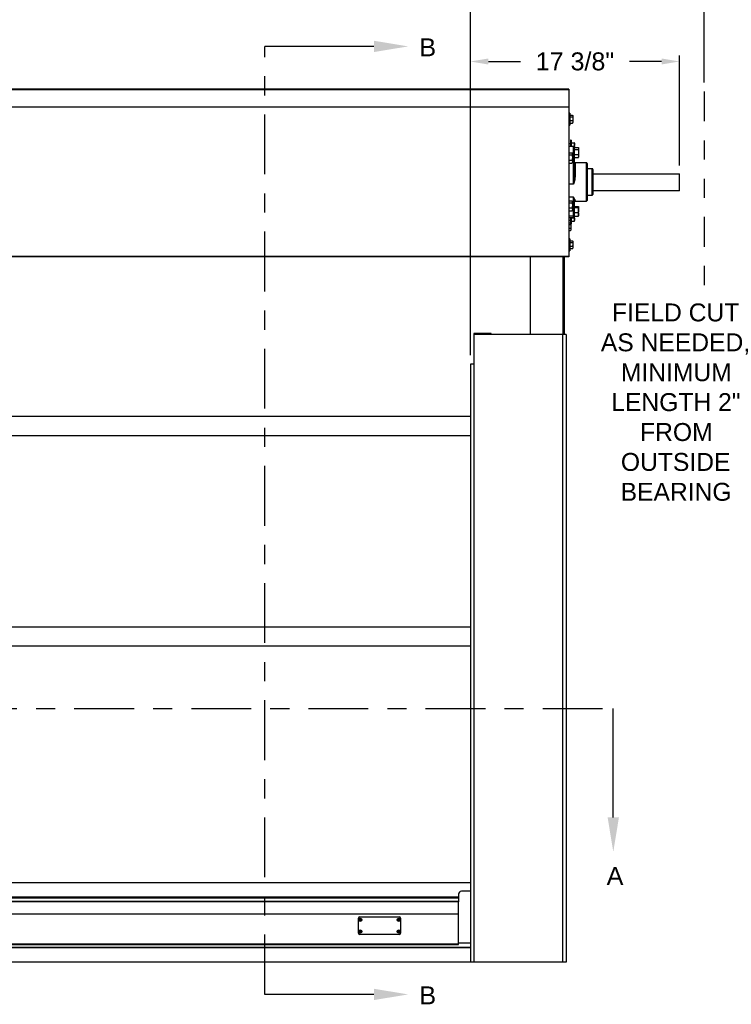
# Model space of a CAD drawing. Header units: inches. Extents: x 170 to 312, y 215 to 248.
# Tile 439 of 557: x 254.07 to 257.79, y 239.88 to 245.03. Entities that reach past the tile are written whole.
import ezdxf
from ezdxf import colors
from ezdxf.entities.mleader import LeaderData, LeaderLine
from ezdxf.math import Vec2, Vec3

# ---------------------------------------------------------------- set-up
doc = ezdxf.new("R2010")
doc.units = ezdxf.units.IN
doc.header["$LTSCALE"] = 0.25
doc.header["$MEASUREMENT"] = 0
doc.linetypes.add('CENTER', pattern=[2, 1.25, -0.25, 0.25, -0.25])
doc.linetypes.add('PHANTOM2', pattern=[1.25, 0.625, -0.125, 0.125, -0.125, 0.125, -0.125])
for name, color, linetype in [('ANNOTATIONS', 1, 'Continuous'), ('HIDDEN', 6, 'PHANTOM2'), ('SECTION CUTS', 6, 'CENTER'), ('STANDARD MOTOR LH', 7, 'Continuous')]:
    doc.layers.add(name, color=color, linetype=linetype)
doc.styles.add('ARIAL', font='arial.ttf', dxfattribs={"height": 0.09375})
doc.styles.get("Standard").update_dxf_attribs({"font": 'romans.shx'})
doc.dimstyles.new('STANDARD$0', dxfattribs={"dimtxt": 0.09375, "dimasz": 0.09375, "dimexe": 0.03125, "dimexo": 0.046875, "dimgap": 0.09, "dimtad": 0, "dimtih": 1, "dimtoh": 1, "dimdec": 4, "dimzin": 0, "dimdsep": 46, "dimtxsty": 'ARIAL', "dimcen": 0.09, "dimadec": 0, "dimazin": 0, "dimtfac": 1, "dimtdec": 4, "dimtofl": 0, "dimtmove": 0, "dimatfit": 1, "dimfxl": 1, "dimtolj": 1, "dimtzin": 0, "dimarcsym": 0})

# ---------------------------------------------------------------- blocks, each defined once
blk = doc.blocks.new('*D87')
at = {"layer": 'ANNOTATIONS', "color": 0, "lineweight": -2, "transparency": 16777216}
for p, q in [((256.4284, 243.2753), (256.4284, 244.8425)), ((256.5222, 244.8112), (256.6901, 244.8112)), ((257.4283, 244.8112), (257.2604, 244.8112)), ((257.5221, 244.2683), (257.5221, 244.8425))]:
    blk.add_line(p, q, dxfattribs=at)
at = {"layer": 'ANNOTATIONS', "color": 0, "transparency": 16777216}
for points in [[(256.5222, 244.8268), (256.5222, 244.7956), (256.4284, 244.8112)], [(257.4283, 244.8268), (257.4283, 244.7956), (257.5221, 244.8112)]]:
    blk.add_solid(points, dxfattribs=at)
at = {"layer": 'defpoints', "color": 0, "transparency": 16777216}
for p in [(256.4284, 244.8112), (257.5221, 244.2214), (256.4284, 243.2284)]:
    blk.add_point(p, dxfattribs=at)
at = {"layer": 'ANNOTATIONS', "color": 0, "transparency": 16777216, "insert": (256.9753, 244.8112), "char_height": 0.09375, "attachment_point": 5, "style": 'ARIAL'}
blk.add_mtext('\\A1;17 3/8"', dxfattribs=at)
blk = doc.blocks.new('*D93')
at = {"layer": 'ANNOTATIONS', "color": 0, "lineweight": -2, "transparency": 16777216}
for p, q in [((256.4284, 243.2753), (256.4284, 245.2762)), ((257.6518, 244.7016), (257.6518, 245.2762)), ((256.5222, 245.2449), (256.859, 245.2449)), ((257.5581, 245.2449), (257.2212, 245.2449))]:
    blk.add_line(p, q, dxfattribs=at)
at = {"layer": 'ANNOTATIONS', "color": 0, "transparency": 16777216}
for points in [[(256.5222, 245.2605), (256.5222, 245.2293), (256.4284, 245.2449)], [(257.5581, 245.2605), (257.5581, 245.2293), (257.6518, 245.2449)]]:
    blk.add_solid(points, dxfattribs=at)
at = {"layer": 'defpoints', "color": 0, "transparency": 16777216}
for p in [(257.6518, 245.2449), (257.6518, 244.6547), (256.4284, 243.2284)]:
    blk.add_point(p, dxfattribs=at)
at = {"layer": 'ANNOTATIONS', "color": 0, "transparency": 16777216, "insert": (257.0401, 245.2449), "char_height": 0.09375, "attachment_point": 5, "style": 'ARIAL'}
blk.add_mtext('\\A1;20"', dxfattribs=at)

msp = doc.modelspace()

# ---------------------------------------------------------------- linework, layer by layer
at = {"layer": 'HIDDEN'}
msp.add_line((257.65182, 244.65469), (257.65182, 243.624), dxfattribs=at)
at = {"layer": 'SECTION CUTS'}
for p, q in [((255.35382, 239.93426), (255.35382, 244.89012)), ((250.68166, 241.42911), (257.17565, 241.42911))]:
    msp.add_line(p, q, dxfattribs=at)
at = {"layer": 'STANDARD MOTOR LH'}
for p, q in [((256.94369, 244.66592), (250.93588, 244.66592)), ((250.93588, 244.66433), (256.94369, 244.66433)), ((256.94369, 244.66592), (256.94369, 243.78945)), ((256.94369, 244.57217), (250.92026, 244.57217)), ((250.93588, 244.57365), (256.94369, 244.57365)), ((256.94763, 244.54092), (256.94369, 244.54092)), ((256.94763, 244.54092), (256.94763, 244.47842)), ((256.94763, 244.52978), (256.96281, 244.52978)), ((256.94763, 244.52203), (256.96281, 244.52203)), ((256.94763, 244.50193), (256.96281, 244.50193)), ((256.96281, 244.48957), (256.96338, 244.49071)), ((256.96438, 244.52724), (256.96355, 244.52868)), ((256.96355, 244.49067), (256.96438, 244.49211)), ((256.96438, 244.52724), (256.96438, 244.49211)), ((256.94369, 244.47842), (256.94763, 244.47842)), ((256.94763, 244.48957), (256.96281, 244.48957)), ((256.95619, 244.4003), (256.95225, 244.4003)), ((256.95225, 244.4003), (256.95225, 244.36672)), ((256.95619, 244.4003), (256.95619, 244.36672)), ((256.95225, 244.38077), (256.94369, 244.38077)), ((256.96804, 244.36672), (256.94369, 244.36672)), ((256.95619, 244.38661), (256.97137, 244.38661)), ((256.95619, 244.36905), (256.97137, 244.36905)), ((256.96804, 244.16917), (256.96804, 244.36672)), ((256.97179, 244.36297), (256.97179, 244.20815)), ((256.97179, 244.3623), (256.99244, 244.3623)), ((256.97179, 244.35197), (256.99244, 244.35197)), ((256.97294, 244.3623), (256.97294, 244.38661)), ((256.99454, 244.35891), (256.99343, 244.36083)), ((256.99454, 244.35891), (256.99454, 244.31203)), ((256.94369, 244.33338), (256.95963, 244.33338)), ((256.94369, 244.32304), (256.95963, 244.32304)), ((256.94369, 244.29621), (256.95963, 244.29621)), ((256.96172, 244.32999), (256.96061, 244.33191)), ((256.96804, 244.33162), (256.96078, 244.33162)), ((256.96172, 244.32999), (256.96172, 244.28311)), ((256.97179, 244.32514), (256.99244, 244.32514)), ((256.97179, 244.30864), (256.99244, 244.30864)), ((256.99244, 244.30864), (256.9932, 244.31015)), ((256.99343, 244.31011), (256.99454, 244.31203)), ((256.94369, 244.27972), (256.95963, 244.27972)), ((256.95963, 244.27972), (256.96039, 244.28123)), ((256.96061, 244.28119), (256.96172, 244.28311)), ((257.03475, 244.28202), (256.97554, 244.28202)), ((256.97554, 244.28202), (256.97554, 244.2072)), ((257.03475, 244.08108), (257.03475, 244.28202)), ((257.0385, 244.27827), (257.0385, 244.08483)), ((257.06569, 244.25077), (257.0385, 244.25077)), ((257.06569, 244.11233), (257.06569, 244.25077)), ((257.06944, 244.24702), (257.06944, 244.11608)), ((257.06944, 244.22342), (257.52011, 244.22342)), ((257.52011, 244.22342), (257.52011, 244.13467)), ((257.52206, 244.22145), (257.52011, 244.22342)), ((257.52206, 244.13663), (257.52206, 244.22145)), ((256.96804, 244.16917), (256.94369, 244.16917)), ((257.52011, 244.13467), (257.06944, 244.13467)), ((257.52206, 244.13663), (257.52011, 244.13467)), ((256.96804, 244.1014), (256.94369, 244.1014)), ((256.94369, 244.08338), (256.95963, 244.08338)), ((256.96172, 244.07999), (256.96061, 244.08191)), ((256.96172, 244.07999), (256.96172, 244.03311)), ((256.96804, 243.99638), (256.96804, 244.1014)), ((256.97179, 244.08098), (256.97179, 244.00013)), ((256.97554, 244.0846), (256.97554, 244.08108)), ((256.97554, 244.08108), (257.03475, 244.08108)), ((257.0385, 244.11233), (257.06569, 244.11233)), ((256.94369, 244.07304), (256.95963, 244.07304)), ((256.94369, 244.04622), (256.95963, 244.04622)), ((256.94369, 244.02972), (256.95963, 244.02972)), ((256.95963, 244.02972), (256.96039, 244.03123)), ((256.96061, 244.03119), (256.96172, 244.03311)), ((256.97179, 244.05316), (256.99244, 244.05316)), ((256.97179, 244.04815), (256.99244, 244.04815)), ((256.99454, 244.05106), (256.99427, 244.05153)), ((256.99454, 244.00419), (256.99454, 244.05106)), ((256.96804, 244.0027), (256.94369, 244.0027)), ((256.94369, 243.99638), (256.96804, 243.99638)), ((256.94369, 243.98233), (256.95225, 243.98233)), ((256.95225, 243.99638), (256.95225, 243.96661)), ((256.95619, 243.99638), (256.95619, 243.9628)), ((256.95619, 243.99405), (256.97137, 243.99405)), ((256.95619, 243.97649), (256.97137, 243.97649)), ((256.97291, 244.00209), (256.97137, 243.99405)), ((256.97179, 244.02262), (256.99244, 244.02262)), ((256.97179, 244.00209), (256.99244, 244.00209)), ((256.97294, 243.97649), (256.97294, 244.00209)), ((256.99427, 244.00372), (256.99454, 244.00419)), ((256.94369, 243.96728), (256.95184, 243.96728)), ((256.94369, 243.95953), (256.95184, 243.95953)), ((256.94369, 243.93943), (256.95184, 243.93943)), ((256.94369, 243.92707), (256.95184, 243.92707)), ((256.95184, 243.92707), (256.95241, 243.92821)), ((256.95341, 243.96474), (256.95258, 243.96618)), ((256.95258, 243.92817), (256.95341, 243.92961)), ((256.95341, 243.96474), (256.95341, 243.92961)), ((256.95341, 243.9628), (256.95619, 243.9628)), ((256.94763, 243.88467), (256.94369, 243.88467)), ((256.94763, 243.88467), (256.94763, 243.82217)), ((256.94763, 243.87353), (256.96281, 243.87353)), ((256.96438, 243.87099), (256.96355, 243.87243)), ((256.94369, 243.82217), (256.94763, 243.82217)), ((256.94763, 243.86578), (256.96281, 243.86578)), ((256.94763, 243.84568), (256.96281, 243.84568)), ((256.94763, 243.83332), (256.96281, 243.83332)), ((256.96281, 243.83332), (256.96338, 243.83446)), ((256.96355, 243.83442), (256.96438, 243.83586)), ((256.96438, 243.87099), (256.96438, 243.83586)), ((256.94369, 243.79092), (250.92026, 243.79092)), ((256.94369, 243.78945), (250.93588, 243.78945)), ((256.74094, 243.78945), (256.74094, 243.38467)), ((256.91357, 243.38467), (256.91357, 243.78945)), ((256.921, 243.38467), (256.921, 243.78945)), ((256.44632, 243.38864), (256.44632, 240.10342)), ((256.53782, 243.38864), (256.44632, 243.38864)), ((256.53782, 243.38527), (256.44632, 243.38527)), ((256.92844, 243.38467), (256.44632, 243.38467)), ((256.53782, 243.38467), (256.53782, 243.38864)), ((256.91057, 243.38467), (256.91057, 240.10342)), ((256.92844, 243.38467), (256.92844, 240.10342)), ((256.42844, 243.22842), (256.42844, 240.10342)), ((256.44632, 243.22842), (256.42844, 243.22842)), ((251.42844, 242.95653), (256.42844, 242.95647)), ((251.42844, 242.85653), (256.42844, 242.85653)), ((251.42844, 241.85656), (256.42844, 241.8565)), ((251.42844, 241.75656), (256.42844, 241.75656)), ((256.42844, 240.51834), (251.42844, 240.51834)), ((256.36594, 240.44239), (251.49094, 240.44239)), ((256.36594, 240.44177), (251.49094, 240.44177)), ((256.36594, 240.43784), (251.49094, 240.43784)), ((256.36594, 240.4581), (256.36594, 240.41844)), ((256.42844, 240.47373), (256.38157, 240.47373)), ((256.36594, 240.42029), (251.49094, 240.42029)), ((251.49094, 240.41999), (256.36594, 240.41999)), ((256.36594, 240.19529), (256.36594, 240.4183)), ((251.49094, 240.35537), (256.36594, 240.35537)), ((255.84355, 240.25376), (255.84355, 240.33354)), ((255.84735, 240.32321), (255.85141, 240.32435)), ((255.84817, 240.32123), (255.85185, 240.32329)), ((255.84935, 240.32804), (255.85141, 240.32435)), ((255.8498, 240.33979), (256.0558, 240.33979)), ((255.85141, 240.32435), (255.85066, 240.32466)), ((255.85133, 240.32885), (255.85248, 240.3248)), ((255.85141, 240.32435), (255.85248, 240.3248)), ((255.85141, 240.32435), (255.85185, 240.32329)), ((255.85154, 240.32254), (255.85185, 240.32329)), ((255.85292, 240.32373), (255.85185, 240.32329)), ((255.85299, 240.31923), (255.85185, 240.32329)), ((255.85616, 240.32685), (255.85248, 240.3248)), ((255.85278, 240.32554), (255.85248, 240.3248)), ((255.85292, 240.32373), (255.85248, 240.3248)), ((255.85698, 240.32487), (255.85292, 240.32373)), ((255.85292, 240.32373), (255.85366, 240.32342)), ((255.85497, 240.32004), (255.85292, 240.32373)), ((256.04863, 240.32321), (256.05269, 240.32435)), ((256.04945, 240.32123), (256.05313, 240.32329)), ((256.05063, 240.32804), (256.05269, 240.32435)), ((256.05269, 240.32435), (256.05194, 240.32466)), ((256.05261, 240.32885), (256.05376, 240.3248)), ((256.05269, 240.32435), (256.05376, 240.3248)), ((256.05269, 240.32435), (256.05313, 240.32329)), ((256.05282, 240.32254), (256.05313, 240.32329)), ((256.0542, 240.32373), (256.05313, 240.32329)), ((256.05427, 240.31923), (256.05313, 240.32329)), ((256.05744, 240.32685), (256.05376, 240.3248)), ((256.05406, 240.32554), (256.05376, 240.3248)), ((256.0542, 240.32373), (256.05376, 240.3248)), ((256.05826, 240.32487), (256.0542, 240.32373)), ((256.0542, 240.32373), (256.05494, 240.32342)), ((256.05625, 240.32004), (256.0542, 240.32373)), ((256.06205, 240.33354), (256.06205, 240.25376)), ((255.84735, 240.26243), (255.85141, 240.26358)), ((255.84817, 240.26045), (255.85185, 240.26251)), ((255.84935, 240.26726), (255.85141, 240.26358)), ((256.0558, 240.24751), (255.8498, 240.24751)), ((255.85141, 240.26358), (255.85066, 240.26388)), ((255.85133, 240.26808), (255.85248, 240.26402)), ((255.85141, 240.26358), (255.85248, 240.26402)), ((255.85141, 240.26358), (255.85185, 240.26251)), ((255.85154, 240.26176), (255.85185, 240.26251)), ((255.85292, 240.26295), (255.85185, 240.26251)), ((255.85299, 240.25845), (255.85185, 240.26251)), ((255.85616, 240.26607), (255.85248, 240.26402)), ((255.85278, 240.26476), (255.85248, 240.26402)), ((255.85292, 240.26295), (255.85248, 240.26402)), ((255.85698, 240.26409), (255.85292, 240.26295)), ((255.85497, 240.25927), (255.85292, 240.26295)), ((255.85292, 240.26295), (255.85366, 240.26264)), ((256.04863, 240.26243), (256.05269, 240.26358)), ((256.04945, 240.26045), (256.05313, 240.26251)), ((256.05063, 240.26726), (256.05269, 240.26358)), ((256.05269, 240.26358), (256.05194, 240.26388)), ((256.05261, 240.26808), (256.05376, 240.26402)), ((256.05269, 240.26358), (256.05376, 240.26402)), ((256.05269, 240.26358), (256.05313, 240.26251)), ((256.05282, 240.26176), (256.05313, 240.26251)), ((256.0542, 240.26295), (256.05313, 240.26251)), ((256.05427, 240.25845), (256.05313, 240.26251)), ((256.05744, 240.26607), (256.05376, 240.26402)), ((256.05406, 240.26476), (256.05376, 240.26402)), ((256.0542, 240.26295), (256.05376, 240.26402)), ((256.05826, 240.26409), (256.0542, 240.26295)), ((256.0542, 240.26295), (256.05494, 240.26264)), ((256.05625, 240.25927), (256.0542, 240.26295)), ((251.42844, 240.18179), (256.42844, 240.18179)), ((251.42844, 240.17999), (256.42844, 240.17999)), ((251.42844, 240.17937), (256.42844, 240.17937)), ((251.49094, 240.19842), (256.36594, 240.19842)), ((251.49094, 240.19529), (256.36594, 240.19529)), ((256.42844, 240.20281), (256.36594, 240.20281)), ((256.92844, 240.10342), (251.42844, 240.10342))]:
    msp.add_line(p, q, dxfattribs=at)
for centre, radius in [((255.85216, 240.32404), 0.00844), ((255.85216, 240.32404), 0.00805), ((256.05344, 240.32404), 0.00844), ((256.05344, 240.32404), 0.00805), ((255.85216, 240.26326), 0.00844), ((255.85216, 240.26326), 0.00805), ((256.05344, 240.26326), 0.00844), ((256.05344, 240.26326), 0.00805)]:
    msp.add_circle(centre, radius, dxfattribs=at)
for centre, radius, start, end in [((256.96804, 244.36297), 0.00375, 0, 90), ((256.96896, 244.33956), 0.00799, 263.35986, 290.69597), ((256.97554, 244.28577), 0.00375, 180, 270), ((257.03475, 244.27827), 0.00375, 0, 90), ((257.06569, 244.24702), 0.00375, 0, 90), ((256.97466, 244.21159), 0.00448, 230.09802, 281.25654), ((256.97547, 244.08091), 0.00369, 89.01736, 178.93919), ((256.97554, 244.07733), 0.00375, 90, 180), ((257.03475, 244.08483), 0.00375, 270, 0), ((257.06569, 244.11608), 0.00375, 270, 0), ((256.96838, 244.00611), 0.00344, 264.30162, 352.86918), ((256.96804, 244.00013), 0.00375, 270, 0), ((256.94054, 243.91202), 0.00391, 0, 36.09902), ((256.38157, 240.4581), 0.01562, 90, 180), ((255.8498, 240.33354), 0.00625, 90, 180), ((255.90262, 240.20163), 0.13356, 112.89319, 114.44637), ((255.8667, 240.33004), 0.02052, 199.44524, 205.42354), ((255.80163, 240.44604), 0.1332, 290.44856, 292.00631), ((255.85818, 240.30949), 0.02053, 109.47192, 115.4439), ((255.97289, 240.37407), 0.13184, 200.43712, 202.01053), ((255.73187, 240.27451), 0.13125, 22.88182, 24.46252), ((255.97435, 240.37436), 0.13329, 202.87512, 204.43148), ((255.90371, 240.19947), 0.13597, 110.47137, 111.99695), ((255.80125, 240.44749), 0.13469, 292.8997, 294.43986), ((255.72768, 240.27255), 0.13586, 20.4604, 21.98725), ((255.83774, 240.31807), 0.02041, 19.45715, 25.4697), ((256.1039, 240.20163), 0.13356, 112.89319, 114.44637), ((256.06798, 240.33004), 0.02052, 199.44524, 205.42354), ((256.00291, 240.44604), 0.1332, 290.44856, 292.00631), ((256.05946, 240.30949), 0.02053, 109.47192, 115.4439), ((256.17417, 240.37407), 0.13184, 200.43712, 202.01053), ((255.93315, 240.27451), 0.13125, 22.88182, 24.46252), ((256.17563, 240.37436), 0.13329, 202.87512, 204.43148), ((256.10499, 240.19947), 0.13597, 110.47137, 111.99695), ((256.00348, 240.44532), 0.13231, 292.8859, 294.45366), ((255.92896, 240.27255), 0.13586, 20.4604, 21.98725), ((256.0558, 240.33354), 0.00625, 0, 90), ((256.03902, 240.31807), 0.02041, 19.45715, 25.4697), ((255.84613, 240.33864), 0.02059, 289.47383, 295.4325), ((256.04741, 240.33864), 0.02059, 289.47383, 295.4325), ((255.8498, 240.25376), 0.00625, 180, 270), ((255.90191, 240.14245), 0.1318, 112.87864, 114.45242), ((255.86668, 240.26925), 0.0205, 199.43955, 205.42323), ((255.80163, 240.38526), 0.1332, 290.44856, 292.00631), ((255.85818, 240.24872), 0.02053, 109.47192, 115.4439), ((255.97279, 240.31325), 0.13172, 200.43468, 202.00961), ((255.73141, 240.21353), 0.13174, 22.88478, 24.45956), ((255.97406, 240.31345), 0.13297, 202.87518, 204.43514), ((255.90371, 240.13869), 0.13597, 110.47137, 111.99695), ((255.84618, 240.27775), 0.02047, 289.44856, 295.44326), ((255.80075, 240.38785), 0.13593, 292.90674, 294.43283), ((255.72808, 240.21193), 0.13544, 20.45802, 21.98963), ((255.83772, 240.25729), 0.02042, 19.45665, 25.46419), ((256.10319, 240.14245), 0.1318, 112.87864, 114.45242), ((256.06796, 240.26925), 0.0205, 199.43955, 205.42323), ((256.00291, 240.38526), 0.1332, 290.44856, 292.00631), ((256.05946, 240.24872), 0.02053, 109.47192, 115.4439), ((256.17407, 240.31325), 0.13172, 200.43468, 202.00961), ((255.93269, 240.21353), 0.13174, 22.88478, 24.45956), ((256.17534, 240.31345), 0.13297, 202.87518, 204.43514), ((256.10499, 240.13869), 0.13597, 110.47137, 111.99695), ((256.04746, 240.27775), 0.02047, 289.44856, 295.44326), ((256.00299, 240.38568), 0.13356, 292.89319, 294.44637), ((255.92936, 240.21193), 0.13544, 20.45802, 21.98963), ((256.0558, 240.25376), 0.00625, 270, 0), ((256.039, 240.25729), 0.02042, 19.45665, 25.46419)]:
    msp.add_arc(centre, radius, start, end, dxfattribs=at)
for points, knots in [([(256.96281, 244.52978), (256.96301, 244.5295), (256.96394, 244.52824), (256.96418, 244.52693), (256.96438, 244.52591)], [0, 0, 0, 0, 0.2169922, 1, 1, 1, 1]), ([(256.96438, 244.52591), (256.96436, 244.5256), (256.96429, 244.52429), (256.96345, 244.52301), (256.96281, 244.52203)], [0, 0, 0, 0, 0.2366668, 1, 1, 1, 1]), ([(256.96281, 244.52203), (256.96325, 244.5204), (256.96413, 244.51711), (256.9643, 244.5137), (256.96438, 244.51198)], [0, 0, 0, 0, 0.4954815, 1, 1, 1, 1]), ([(256.96438, 244.51198), (256.96438, 244.51174), (256.96436, 244.50835), (256.96356, 244.50502), (256.96281, 244.50193)], [0, 0, 0, 0, 0.0701918, 1, 1, 1, 1]), ([(256.96281, 244.50193), (256.96325, 244.50093), (256.96413, 244.4989), (256.9643, 244.49681), (256.96438, 244.49575)], [0, 0, 0, 0, 0.4954173, 1, 1, 1, 1]), ([(256.96438, 244.49575), (256.96438, 244.4956), (256.96436, 244.49352), (256.96356, 244.49147), (256.96281, 244.48957)], [0, 0, 0, 0, 0.0702066, 1, 1, 1, 1]), ([(256.97137, 244.38661), (256.97181, 244.38519), (256.9727, 244.38231), (256.97286, 244.37933), (256.97294, 244.37783)], [0, 0, 0, 0, 0.4954474, 1, 1, 1, 1]), ([(256.97294, 244.38661), (256.97292, 244.38661), (256.97285, 244.38661), (256.97201, 244.38661), (256.97137, 244.38661)], [0, 0, 0, 0, 0.2365711, 1, 1, 1, 1]), ([(256.97294, 244.37783), (256.97294, 244.37762), (256.97291, 244.37466), (256.97212, 244.37175), (256.97137, 244.36905)], [0, 0, 0, 0, 0.070251, 1, 1, 1, 1]), ([(256.97137, 244.36905), (256.97183, 244.36763), (256.97254, 244.36541), (256.97269, 244.36312), (256.97275, 244.3623)], [0, 0, 0, 0, 0.6425392, 1, 1, 1, 1]), ([(256.99244, 244.3623), (256.99273, 244.36191), (256.99396, 244.36023), (256.99428, 244.35848), (256.99454, 244.35713)], [0, 0, 0, 0, 0.2293944, 1, 1, 1, 1]), ([(256.99454, 244.35713), (256.99451, 244.3567), (256.9944, 244.35495), (256.99329, 244.35325), (256.99244, 244.35197)], [0, 0, 0, 0, 0.246312, 1, 1, 1, 1]), ([(256.99244, 244.35197), (256.99303, 244.34979), (256.99421, 244.34539), (256.99443, 244.34085), (256.99454, 244.33855)], [0, 0, 0, 0, 0.4954679, 1, 1, 1, 1]), ([(256.99454, 244.33855), (256.99453, 244.33823), (256.99451, 244.33583), (256.99406, 244.33129), (256.99299, 244.3272), (256.99244, 244.32514)], [0, 0, 0, 0, 0.0700944, 0.5307778, 1, 1, 1, 1]), ([(256.95963, 244.33338), (256.95991, 244.33299), (256.96114, 244.33131), (256.96147, 244.32956), (256.96172, 244.32821)], [0, 0, 0, 0, 0.2294135, 1, 1, 1, 1]), ([(256.96172, 244.32821), (256.9617, 244.32778), (256.96159, 244.32603), (256.96047, 244.32433), (256.95963, 244.32304)], [0, 0, 0, 0, 0.2463282, 1, 1, 1, 1]), ([(256.95963, 244.32304), (256.96022, 244.32087), (256.9614, 244.31647), (256.96161, 244.31192), (256.96172, 244.30963)], [0, 0, 0, 0, 0.4954679, 1, 1, 1, 1]), ([(256.96172, 244.30963), (256.96172, 244.30931), (256.9617, 244.3069), (256.96125, 244.30236), (256.96017, 244.29828), (256.95963, 244.29621)], [0, 0, 0, 0, 0.0700803, 0.5307866, 1, 1, 1, 1]), ([(256.95963, 244.29621), (256.96022, 244.29488), (256.9614, 244.29217), (256.96161, 244.28938), (256.96172, 244.28797)], [0, 0, 0, 0, 0.49542746, 1, 1, 1, 1]), ([(256.96172, 244.28797), (256.96172, 244.28777), (256.9617, 244.28629), (256.96125, 244.2835), (256.96017, 244.28099), (256.95963, 244.27972)], [0, 0, 0, 0, 0.0700864, 0.530785, 1, 1, 1, 1]), ([(256.99244, 244.32514), (256.99303, 244.3238), (256.99421, 244.32109), (256.99443, 244.3183), (256.99454, 244.31689)], [0, 0, 0, 0, 0.49544027, 1, 1, 1, 1]), ([(256.99454, 244.31689), (256.99453, 244.31669), (256.99451, 244.31521), (256.99406, 244.31242), (256.99299, 244.30991), (256.99244, 244.30864)], [0, 0, 0, 0, 0.0700865, 0.5307593, 1, 1, 1, 1]), ([(256.96804, 244.16917), (256.96804, 244.1692), (256.96878, 244.1744), (256.97011, 244.18487), (256.97155, 244.19787), (256.97173, 244.20566), (256.97179, 244.20815)], [0, 0, 0, 0, 0.0025829, 0.40435, 0.8088289, 1, 1, 1, 1]), ([(256.97554, 244.2072), (256.97543, 244.20478), (256.97522, 244.19992), (256.97372, 244.19113), (256.9713, 244.18086), (256.96915, 244.17309), (256.96804, 244.1692), (256.96804, 244.16917)], [0, 0, 0, 0, 0.1900001, 0.3829983, 0.6879071, 0.9974597, 1, 1, 1, 1]), ([(256.95963, 244.08338), (256.95991, 244.08299), (256.96114, 244.08131), (256.96147, 244.07956), (256.96172, 244.07821)], [0, 0, 0, 0, 0.2294173, 1, 1, 1, 1]), ([(256.96172, 244.07821), (256.9617, 244.07778), (256.96159, 244.07603), (256.96047, 244.07433), (256.95963, 244.07304)], [0, 0, 0, 0, 0.2463243, 1, 1, 1, 1]), ([(256.96804, 244.1014), (256.96804, 244.10138), (256.96913, 244.09903), (256.97128, 244.09472), (256.9737, 244.09006), (256.97522, 244.08673), (256.97543, 244.08531), (256.97554, 244.0846)], [0, 0, 0, 0, 0.0025428, 0.3076663, 0.6170143, 0.8072677, 1, 1, 1, 1]), ([(256.97179, 244.08098), (256.97173, 244.0821), (256.97155, 244.08555), (256.97012, 244.0922), (256.96878, 244.09817), (256.96804, 244.10138), (256.96804, 244.1014)], [0, 0, 0, 0, 0.1911578, 0.592692, 0.9974166, 1, 1, 1, 1]), ([(256.95963, 244.07304), (256.96022, 244.07087), (256.9614, 244.06647), (256.96161, 244.06192), (256.96172, 244.05963)], [0, 0, 0, 0, 0.49544708, 1, 1, 1, 1]), ([(256.96172, 244.05963), (256.96172, 244.05931), (256.9617, 244.0569), (256.96125, 244.05236), (256.96017, 244.04828), (256.95963, 244.04622)], [0, 0, 0, 0, 0.0700803, 0.5307866, 1, 1, 1, 1]), ([(256.95963, 244.04622), (256.96022, 244.04488), (256.9614, 244.04217), (256.96161, 244.03938), (256.96172, 244.03797)], [0, 0, 0, 0, 0.4954146, 1, 1, 1, 1]), ([(256.96172, 244.03797), (256.96172, 244.03777), (256.9617, 244.03629), (256.96125, 244.0335), (256.96017, 244.03099), (256.95963, 244.02972)], [0, 0, 0, 0, 0.0700604, 0.5307593, 1, 1, 1, 1]), ([(256.99244, 244.05316), (256.99303, 244.05276), (256.99421, 244.05194), (256.99443, 244.05109), (256.99454, 244.05066)], [0, 0, 0, 0, 0.4954275, 1, 1, 1, 1]), ([(256.99454, 244.05066), (256.99453, 244.0506), (256.99451, 244.05015), (256.99406, 244.0493), (256.99299, 244.04854), (256.99244, 244.04815)], [0, 0, 0, 0, 0.0700947, 0.5307588, 1, 1, 1, 1]), ([(256.99244, 244.04815), (256.99273, 244.0472), (256.99396, 244.04304), (256.99428, 244.03872), (256.99454, 244.03538)], [0, 0, 0, 0, 0.2293668, 1, 1, 1, 1]), ([(256.99454, 244.03538), (256.99451, 244.03432), (256.9944, 244.03), (256.99329, 244.02579), (256.99244, 244.02262)], [0, 0, 0, 0, 0.246309, 1, 1, 1, 1]), ([(256.97137, 243.99405), (256.97181, 243.99262), (256.9727, 243.98974), (256.97286, 243.98677), (256.97294, 243.98527)], [0, 0, 0, 0, 0.4954474, 1, 1, 1, 1]), ([(256.97294, 243.98527), (256.97294, 243.98506), (256.97291, 243.98209), (256.97212, 243.97919), (256.97137, 243.97649)], [0, 0, 0, 0, 0.0701939, 1, 1, 1, 1]), ([(256.97137, 243.97649), (256.97201, 243.97649), (256.97285, 243.97649), (256.97292, 243.97649), (256.97294, 243.97649)], [0, 0, 0, 0, 0.7634289, 1, 1, 1, 1]), ([(256.99244, 244.02262), (256.99303, 244.02095), (256.99421, 244.01759), (256.99443, 244.01411), (256.99454, 244.01235)], [0, 0, 0, 0, 0.4954815, 1, 1, 1, 1]), ([(256.99454, 244.01235), (256.99453, 244.01211), (256.99451, 244.01027), (256.99406, 244.00679), (256.99299, 244.00367), (256.99244, 244.00209)], [0, 0, 0, 0, 0.0701184, 0.5308015, 1, 1, 1, 1]), ([(256.99244, 244.00209), (256.99307, 244.0025), (256.99392, 244.00305), (256.99411, 244.00362), (256.99417, 244.00378)], [0, 0, 0, 0, 0.73185687, 1, 1, 1, 1]), ([(256.95184, 243.96728), (256.95204, 243.967), (256.95297, 243.96574), (256.95322, 243.96443), (256.95341, 243.96341)], [0, 0, 0, 0, 0.2169922, 1, 1, 1, 1]), ([(256.95341, 243.96341), (256.95339, 243.9631), (256.95332, 243.96179), (256.95248, 243.96051), (256.95184, 243.95953)], [0, 0, 0, 0, 0.2366753, 1, 1, 1, 1]), ([(256.95184, 243.95953), (256.95228, 243.9579), (256.95317, 243.95461), (256.95333, 243.9512), (256.95341, 243.94948)], [0, 0, 0, 0, 0.4954815, 1, 1, 1, 1]), ([(256.95341, 243.94948), (256.95341, 243.94924), (256.95338, 243.94585), (256.95259, 243.94252), (256.95184, 243.93943)], [0, 0, 0, 0, 0.0701945, 1, 1, 1, 1]), ([(256.95184, 243.93943), (256.95228, 243.93843), (256.95317, 243.9364), (256.95333, 243.93431), (256.95341, 243.93325)], [0, 0, 0, 0, 0.4954173, 1, 1, 1, 1]), ([(256.95341, 243.93325), (256.95341, 243.9331), (256.95338, 243.93102), (256.95259, 243.92897), (256.95184, 243.92707)], [0, 0, 0, 0, 0.0702092, 1, 1, 1, 1]), ([(256.96281, 243.87353), (256.96301, 243.87325), (256.96394, 243.87199), (256.96418, 243.87068), (256.96438, 243.86966)], [0, 0, 0, 0, 0.2169922, 1, 1, 1, 1]), ([(256.96438, 243.86966), (256.96436, 243.86935), (256.96429, 243.86804), (256.96345, 243.86676), (256.96281, 243.86578)], [0, 0, 0, 0, 0.2366668, 1, 1, 1, 1]), ([(256.96281, 243.86578), (256.96325, 243.86415), (256.96413, 243.86086), (256.9643, 243.85745), (256.96438, 243.85573)], [0, 0, 0, 0, 0.4954815, 1, 1, 1, 1]), ([(256.96438, 243.85573), (256.96438, 243.85549), (256.96436, 243.8521), (256.96356, 243.84877), (256.96281, 243.84568)], [0, 0, 0, 0, 0.0701918, 1, 1, 1, 1]), ([(256.96281, 243.84568), (256.96325, 243.84468), (256.96413, 243.84265), (256.9643, 243.84056), (256.96438, 243.8395)], [0, 0, 0, 0, 0.4954173, 1, 1, 1, 1]), ([(256.96438, 243.8395), (256.96438, 243.83935), (256.96436, 243.83727), (256.96356, 243.83522), (256.96281, 243.83332)], [0, 0, 0, 0, 0.0702066, 1, 1, 1, 1])]:
    msp.add_open_spline(points, degree=3, knots=knots, dxfattribs=at)

# ---------------------------------------------------------------- texts
at = {"layer": 'ANNOTATIONS', "insert": (257.0852, 243.54627), "char_height": 0.09375, "width": 0.8325753, "attachment_point": 1, "style": 'ARIAL'}
msp.add_mtext('\\pi0.08461;FIELD CUT \\P\\pi0.02546;AS NEEDED, \\P\\pi0.13149;MINIMUM \\P\\pi0.08068;LENGTH 2" \\P\\pi0.23384;FROM \\P\\pi0.1319;OUTSIDE \\P\\pi0.13043;BEARING', dxfattribs=at)
at = {"layer": 'SECTION CUTS', "style": 'ARIAL'}
for s, p in [('B', (256.16184, 244.83843)), ('A', (257.14117, 240.50668)), ('B', (256.16184, 239.88256))]:
    msp.add_text(s, height=0.09375, dxfattribs=at).set_placement(p)

# ---------------------------------------------------------------- dimensions: what is measured, and where the dimension line sits
at = {"layer": 'ANNOTATIONS'}
dim = msp.add_linear_dim(base=(257.65182, 245.24492), p1=(256.42844, 243.22842), p2=(257.65182, 244.65469), angle=180, text='20"', dimstyle='STANDARD$0', dxfattribs=at)
dim.commit()
dim.dimension.update_dxf_attribs({"geometry": '*D93', "text_midpoint": (257.04013, 245.24492), "dimtype": 160})
dim = msp.add_linear_dim(base=(256.42844, 244.81121), p1=(257.52206, 244.22145), p2=(256.42844, 243.22842), text='17 3/8"', dimstyle='STANDARD$0', dxfattribs=at)
dim.commit()
dim.dimension.update_dxf_attribs({"geometry": '*D87', "text_midpoint": (256.97525, 244.81121), "dimtype": 160})

# ---------------------------------------------------------------- leaders
at = {"layer": 'SECTION CUTS'}
ml = msp.add_multileader_mtext('Standard', dxfattribs=at)
ml.set_content('', color=256)
ml.set_leader_properties()
ml.build(insert=Vec2(0, 0))
ml.multileader.update_dxf_attribs({"dogleg_length": 0, "arrow_head_size": 0.18})
ctx = ml.context
ctx.base_point, ctx.char_height, ctx.arrow_head_size, ctx.landing_gap_size, ctx.plane_origin, ctx.plane_x_axis, ctx.plane_y_axis = Vec3(255.35382, 244.89012), 0.18, 0.18, 0, Vec3(256.10334, 244.89012), Vec3(0, 1), Vec3(-1, 0)
notes = []
notes.append((ctx, [(0, (1, 1, 0), (255.35382, 244.89012), (1, 0), 0, [(0, [(256.10334, 244.89012)], 0, [])])]))
ctx.mtext.insert, ctx.mtext.text_direction, ctx.mtext.rotation, ctx.mtext.flow_direction = Vec3(255.26382, 244.89012), Vec3(0, 1), 1.5707963, 5
ml = msp.add_multileader_mtext('Standard', dxfattribs=at)
ml.set_content('', color=256)
ml.set_leader_properties()
ml.build(insert=Vec2(0, 0))
ml.multileader.update_dxf_attribs({"dogleg_length": 0, "arrow_head_size": 0.18})
ctx = ml.context
ctx.base_point, ctx.char_height, ctx.arrow_head_size, ctx.landing_gap_size, ctx.plane_origin = Vec3(257.17565, 241.42911), 0.18, 0.18, 0, Vec3(257.17565, 240.67959)
notes.append((ctx, [(0, (1, 1, 0), (257.17565, 241.42911), (1, 0), 0, [(0, [(257.17565, 240.67959)], 0, [])])]))
ctx.mtext.insert, ctx.mtext.flow_direction = Vec3(257.17565, 241.51911), 5
ml = msp.add_multileader_mtext('Standard', dxfattribs=at)
ml.set_content('', color=256)
ml.set_leader_properties()
ml.build(insert=Vec2(0, 0))
ml.multileader.update_dxf_attribs({"dogleg_length": 0, "arrow_head_size": 0.18})
ctx = ml.context
ctx.base_point, ctx.char_height, ctx.arrow_head_size, ctx.landing_gap_size, ctx.plane_origin, ctx.plane_x_axis, ctx.plane_y_axis = Vec3(255.35382, 239.93426), 0.18, 0.18, 0, Vec3(256.10334, 239.93426), Vec3(0, 1), Vec3(-1, 0)
notes.append((ctx, [(0, (1, 1, 0), (255.35382, 239.93426), (1, 0), 0, [(0, [(256.10334, 239.93426)], 0, [])])]))
ctx.mtext.insert, ctx.mtext.text_direction, ctx.mtext.rotation, ctx.mtext.flow_direction = Vec3(255.26382, 239.93426), Vec3(0, 1), 1.5707963, 5
for ctx, leaders in notes:
    for number, flags, end, landing, length, lines in leaders:
        leader = LeaderData()
        leader.index, (leader.has_last_leader_line, leader.has_dogleg_vector, leader.attachment_direction) = number, flags
        leader.last_leader_point, leader.dogleg_vector, leader.dogleg_length = Vec3(end), Vec3(landing), length
        for number, points, colour, breaks in lines:
            line = LeaderLine()
            line.index, line.vertices, line.color, line.breaks = number, Vec3.list(points), colors.encode_raw_color(colour), breaks
            leader.lines.append(line)
        ctx.leaders.append(leader)

doc.saveas('drawing.dxf')
